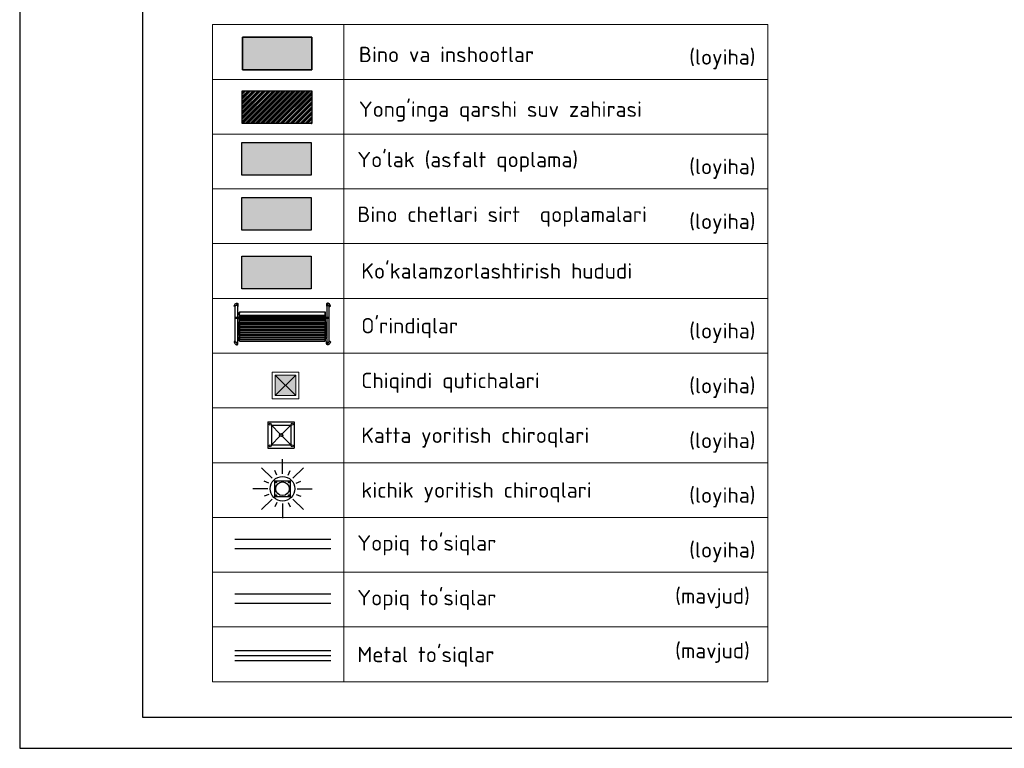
# Model space of a CAD drawing. Header units: millimetres. Extents: x -1999051 to 910003, y -179169 to 459591.
# Tile 380 of 656: x -359285 to -279328, y 85750 to 144912. Entities that reach past the tile are written whole.
import ezdxf

# ---------------------------------------------------------------- set-up
doc = ezdxf.new("R2010")
doc.units = ezdxf.units.MM
doc.layers.add('20', color=7, linetype='Continuous', lineweight=20)
doc.layers.add('GLUXOY OG', color=7, linetype='Continuous')
doc.layers.add('METALL OG', color=7, linetype='Continuous')
doc.styles.add('COMPLEX', font='isocpeur.ttf')
doc.styles.get("Standard").update_dxf_attribs({"font": 'isocpeui.ttf'})
doc.linetypes.add('FENCELINE1', pattern='A,6.35,-2.54,[133,ltypeshp.shx,S=2.54,R=0,X=-2.54,Y=0],-2.54,25.4', length=36.83)
doc.linetypes.add('ОГРАДА_ГЛИН', pattern='A,4,["|",Standard,S=0.8,R=0,X=0,Y=-0.8],0.5,["|",Standard,S=0.8,R=0,X=0,Y=-0.8],3.5', length=8)

# ---------------------------------------------------------------- blocks, each defined once
blk = doc.blocks.new('urna')
at = {"lineweight": 13}
h = blk.add_hatch(color=1, dxfattribs=at)
h.dxf.hatch_style = 1
h.paths.add_polyline_path([(-655, -656), (655, -655), (655, 655), (-655, 655)])
at = {"layer": '20', "lineweight": 13}
for points in [[(-855, -856), (855, -855), (855, 855), (-855, 855)], [(-655, -656), (655, -655), (655, 655), (-655, 655)]]:
    blk.add_lwpolyline(points, close=True, dxfattribs=at)
for points in [[(-655, -656), (655, 655)], [(-655, 655), (655, -655)], [(-655, -856), (-655, -856)]]:
    blk.add_lwpolyline(points, dxfattribs=at)
blk = doc.blocks.new('A$C6df50f74')
at = {"color": 0}
for p, q in [((-3889, 2095), (-3902, 2082)), ((-3902, 2082), (-3889, 2069)), ((-3889, 2107), (-3877, 2107)), ((-3889, 2107), (-3889, 2095)), ((-3889, 2069), (-3889, 2056)), ((-3877, 2056), (-3889, 2056)), ((-3877, 2107), (-3864, 2107)), ((-3864, 2056), (-3877, 2056)), ((3506, 2107), (3494, 2107)), ((3494, 2056), (3506, 2056)), ((3519, 2107), (3506, 2107)), ((3506, 2056), (3519, 2056)), ((3519, 2107), (3519, 2095)), ((3519, 2095), (3532, 2082)), ((3532, 2082), (3519, 2069)), ((3519, 2069), (3519, 2056)), ((3608, 1992), (3596, 1992)), ((3621, 1980), (3608, 1992)), ((3634, 1967), (3621, 1980)), ((3634, 1954), (3634, 1967)), ((3634, 1878), (3634, 1877)), ((3634, 1878), (3634, 1877)), ((3596, 1007), (3596, 1007)), ((3596, 995), (3596, 1007)), ((3596, 995), (3596, 1007)), ((3596, 982), (3596, 995)), ((3596, 982), (3596, 995)), ((3596, 969), (3596, 982)), ((3596, 969), (3596, 982)), ((3596, 956), (3596, 969)), ((3596, 956), (3596, 969)), ((3596, 956), (3596, 956)), ((3596, 956), (3596, 956)), ((-3889, -1097), (-3902, -1109)), ((-3902, -1109), (-3889, -1122)), ((-3889, -1084), (-3889, -1097)), ((-3877, -1084), (-3889, -1084)), ((-3889, -1122), (-3889, -1135)), ((-3889, -1135), (-3877, -1135)), ((-3864, -1084), (-3877, -1084)), ((-3877, -1135), (-3864, -1135)), ((3494, -1084), (3506, -1084)), ((3506, -1135), (3494, -1135)), ((3506, -1084), (3519, -1084)), ((3519, -1135), (3506, -1135)), ((3519, -1084), (3519, -1097)), ((3519, -1097), (3532, -1109)), ((3532, -1109), (3519, -1122)), ((3519, -1122), (3519, -1135)), ((3596, -1007), (3608, -1007)), ((3608, -1007), (3621, -995)), ((3621, -995), (3634, -982)), ((3634, -905), (3634, -906)), ((3634, -905), (3634, -906)), ((3634, -982), (3634, -969))]:
    blk.add_line(p, q, dxfattribs=at)
for points in [[(-4004, 1878, -0.133918), (-4080, 1916, -0.260719), (-4093, 1954, -0.207503), (-3966, 2146, -0.172101), (-3845, 2174, -0.351377), (-3787, 2107), (-3787, 1941, -0.171534), (-3800, 1903)], [(3634, 1878, 0.133918), (3710, 1916, 0.260719), (3723, 1954, 0.207503), (3596, 2146, 0.172101), (3475, 2174, 0.351377), (3417, 2107), (3417, 1941, 0.171534), (3430, 1903)], [(-4004, -906, 0.133918), (-4080, -944, 0.260719), (-4093, -982, 0.207503), (-3966, -1174, 0.172101), (-3845, -1202, 0.351377), (-3787, -1136), (-3787, -970, 0.171534), (-3800, -931)], [(3634, -906, -0.133918), (3710, -944, -0.260719), (3723, -982, -0.207503), (3596, -1174, -0.172101), (3475, -1202, -0.351377), (3417, -1136), (3417, -970, -0.171534), (3430, -931)]]:
    blk.add_lwpolyline(points, format="xyb", dxfattribs=at)
for points in [[(-4004, 1967), (-3991, 1980), (-3991, 1992), (-3965, 1992)], [(-4004, 1967), (-4004, 1941)], [(-4004, -969), (-4004, 1941)], [(-4004, 1878), (-4004, 1877)], [(-4004, 1878), (-4004, 1877)], [(-3838, 1992), (-3965, 1992)], [(-3851, 2095), (-3864, 2107)], [(-3864, 2056), (-3851, 2069)], [(-3851, 2082), (-3851, 2095)], [(-3851, 2069), (-3851, 2082)], [(-3800, 1954), (-3812, 1967), (-3812, 1980), (-3825, 1992), (-3838, 1992)], [(-3800, 1352), (-3800, 1954)], [(-3787, 2107), (-3787, 1941)], [(3417, 2107), (3417, 1941)], [(3430, 1954), (3443, 1967), (3455, 1980), (3468, 1992), (3596, 1992)], [(3430, 1954), (3430, 1941)], [(3430, 1941), (3430, 1007)], [(3481, 2095), (3494, 2107)], [(3481, 2082), (3481, 2095)], [(3481, 2069), (3481, 2082)], [(3494, 2056), (3481, 2069)], [(3634, -969), (3634, 1954)], [(-3685, 1007), (-3965, 1007)], [(-3965, 1007), (-3685, 1007)], [(-3965, 1007), (-3965, 1007)], [(-3965, 1007), (-3965, 1007)], [(-3965, 956), (-3965, 969), (-3965, 982), (-3965, 995), (-3965, 1007)], [(-3965, 1007), (-3965, 995)], [(-3965, 995), (-3965, 982)], [(-3965, 956), (-3965, 969), (-3965, 982)], [(-3965, 956), (-3965, 956)], [(-3965, 956), (-3685, 956)], [(-3965, 956), (-3965, 956)], [(-3800, 1007), (-3800, 1352)], [(-3800, 752), (-3800, 956)], [(-3672, 1441), (-3685, 1428)], [(-3685, 1428), (-3685, 1415)], [(-3685, 1390), (-3685, 1415), (-3685, 1428)], [(-3685, 1428), (-3685, 1428)], [(-3685, 1237), (-3685, 1249), (-3685, 1288), (-3685, 1326), (-3685, 1364), (-3685, 1390), (-3685, 1415)], [(-3685, 1390), (-3685, 1364)], [(-3685, 1288), (-3685, 1326), (-3685, 1364)], [(-3685, 1364), (-3685, 1364)], [(-3660, 1364), (-3672, 1364), (-3685, 1364)], [(-3685, 1288), (-3685, 1249)], [(-3685, 1249), (-3685, 1237)], [(-3685, 1237), (-3685, 1224)], [(-3685, 1237), (-3685, 1199)], [(-3685, 1237), (-3685, 1199)], [(-3672, 1211), (-3672, 1224), (-3685, 1224)], [(-3660, 1173), (-3672, 1173), (-3685, 1186), (-3685, 1199)], [(-3685, 1199), (-3685, 1173)], [(-3685, 1199), (-3685, 1173)], [(-3672, 1173), (-3685, 1186), (-3685, 1199)], [(-3685, 1173), (-3685, 1122)], [(-3685, 1173), (-3685, 1122)], [(-3685, 1160), (-3685, 1173)], [(-3685, 1160), (-3685, 1173), (-3685, 1160), (-3685, 1160)], [(-3685, 1173), (-3685, 1173)], [(-3685, 1173), (-3672, 1173)], [(-3672, 1148), (-3685, 1160)], [(-3685, 1122), (-3685, 1097)], [(-3685, 1122), (-3685, 1097)], [(-3660, 1097), (-3672, 1109), (-3685, 1109), (-3685, 1122)], [(-3660, 1097), (-3672, 1109), (-3685, 1109)], [(-3685, 1097), (-3685, 1046)], [(-3685, 1097), (-3685, 1046)], [(-3685, 1084), (-3685, 1097)], [(-3685, 1084), (-3685, 1097)], [(-3685, 1097), (-3685, 1096)], [(-3685, 1097), (-3672, 1097)], [(-3672, 1084), (-3685, 1084)], [(-3685, 1046), (-3685, 1020)], [(-3685, 1046), (-3685, 1020)], [(-3660, 1033), (-3672, 1033), (-3685, 1033), (-3685, 1046)], [(-3660, 1033), (-3672, 1033), (-3685, 1033), (-3685, 1046)], [(-3685, 1020), (-3685, 1033)], [(-3685, 1033), (-3672, 1033)], [(-3685, 1020), (-3685, 982)], [(-3685, 1020), (-3685, 982)], [(-3672, 1007), (-3685, 1020)], [(-3685, 1020), (-3685, 1020)], [(-3685, 1020), (-3685, 1020)], [(-3685, 982), (-3685, 956)], [(-3685, 982), (-3685, 956)], [(-3660, 956), (-3672, 956), (-3685, 969), (-3685, 982)], [(-3660, 956), (-3672, 956), (-3685, 969), (-3685, 982)], [(-3685, 956), (-3685, 905)], [(-3685, 956), (-3685, 905)], [(-3685, 944), (-3685, 956)], [(-3685, 944), (-3685, 956), (-3685, 944), (-3685, 944)], [(-3685, 956), (-3685, 956)], [(-3685, 956), (-3672, 956)], [(-3672, 931), (-3685, 944)], [(-3660, 880), (-3672, 892), (-3685, 892), (-3685, 905)], [(-3685, 905), (-3685, 880)], [(-3685, 905), (-3685, 880)], [(-3660, 880), (-3672, 880), (-3685, 892)], [(-3685, 880), (-3685, 892)], [(-3685, 892), (-3672, 892)], [(-3685, 880), (-3685, 803)], [(-3685, 880), (-3685, 803)], [(-3685, 867), (-3685, 880)], [(-3685, 880), (-3685, 879)], [(-3660, 867), (-3672, 867), (-3685, 867)], [(-3685, 803), (-3685, 765)], [(-3685, 803), (-3685, 765)], [(-3672, 791), (-3685, 791), (-3685, 803)], [(-3660, 791), (-3672, 791), (-3685, 791), (-3685, 803)], [(-3672, 1441), (-3672, 1441)], [(-3660, 1441), (-3672, 1441)], [(-3672, 1224), (-3672, 1211)], [(-3672, 1211), (-3660, 1211)], [(-3672, 1173), (-3660, 1173)], [(-3672, 1148), (-3660, 1148)], [(-3672, 1084), (-3660, 1071)], [(-3672, 1007), (-3660, 1007)], [(-3672, 931), (-3660, 931)], [(3289, 1441), (-3660, 1441)], [(-3660, 1403), (-3660, 1428), (-3660, 1441)], [(-3660, 1403), (-3660, 1364)], [(-3660, 1326), (-3660, 1364)], [(-3660, 1275), (-3660, 1326)], [(-3660, 1237), (-3660, 1275)], [(-3660, 1211), (-3660, 1237)], [(-3660, 1211), (3289, 1211)], [(-3660, 1173), (-3660, 1211)], [(-3660, 1173), (3289, 1173)], [(-3660, 1173), (3289, 1173)], [(-3660, 1173), (-3660, 1173)], [(-3660, 1173), (-3660, 1160)], [(-3660, 1160), (-3660, 1148)], [(-3660, 1160), (-3660, 1160)], [(-3660, 1148), (3289, 1148)], [(-3660, 1148), (-3660, 1097)], [(-3660, 1097), (3289, 1097)], [(-3660, 1097), (3289, 1097)], [(-3660, 1084), (-3660, 1097)], [(-3660, 1097), (-3660, 1096)], [(-3660, 1084), (-3660, 1071)], [(-3660, 1071), (3289, 1071)], [(-3660, 1071), (-3660, 1033)], [(-3660, 1033), (3289, 1033)], [(-3660, 1033), (3289, 1033)], [(-3660, 1007), (-3660, 1020), (-3660, 1033)], [(-3660, 1033), (-3660, 1033)], [(-3660, 1007), (3289, 1007)], [(-3660, 1007), (-3660, 956)], [(-3660, 1007), (-3660, 1007)], [(-3660, 956), (3289, 956)], [(-3660, 956), (3289, 956)], [(-3660, 956), (-3660, 944)], [(-3660, 956), (-3660, 956)], [(-3660, 944), (-3660, 943)], [(-3660, 944), (-3660, 931)], [(-3660, 931), (3289, 931)], [(-3660, 880), (-3660, 931)], [(-3660, 880), (3289, 880)], [(-3660, 880), (3289, 880)], [(-3660, 880), (-3660, 879)], [(-3660, 867), (-3660, 880)], [(-3660, 867), (3289, 867)], [(-3660, 867), (-3660, 867)], [(-3660, 791), (-3660, 867)], [(3289, 1428), (3289, 1441)], [(3302, 1441), (3289, 1441)], [(3289, 1403), (3289, 1428)], [(3289, 1364), (3289, 1403)], [(3289, 1237), (3289, 1275), (3289, 1326), (3289, 1364)], [(3289, 1364), (3302, 1364)], [(3289, 1211), (3289, 1237)], [(3289, 1211), (3302, 1211)], [(3289, 1211), (3289, 1173)], [(3289, 1173), (3302, 1173), (3315, 1186), (3315, 1199)], [(3289, 1160), (3289, 1173)], [(3289, 1173), (3302, 1173)], [(3289, 1173), (3289, 1173)], [(3289, 1148), (3289, 1160)], [(3289, 1160), (3289, 1160)], [(3289, 1148), (3302, 1148), (3315, 1160)], [(3289, 1148), (3289, 1097)], [(3315, 1122), (3315, 1109), (3302, 1109), (3289, 1097)], [(3289, 1097), (3302, 1109), (3315, 1109)], [(3289, 1084), (3289, 1097)], [(3289, 1097), (3289, 1096)], [(3289, 1097), (3289, 1096)], [(3289, 1071), (3289, 1084)], [(3289, 1071), (3302, 1084), (3315, 1084)], [(3289, 1071), (3289, 1033)], [(3289, 1033), (3302, 1033), (3315, 1033), (3315, 1046)], [(3289, 1033), (3289, 1033)], [(3315, 1033), (3302, 1033), (3289, 1033)], [(3289, 1020), (3289, 1033)], [(3289, 1007), (3289, 1020)], [(3289, 1007), (3302, 1007), (3315, 1020)], [(3289, 1007), (3289, 956)], [(3289, 1007), (3289, 1007)], [(3289, 956), (3302, 956), (3315, 969), (3315, 982)], [(3315, 969), (3302, 956), (3289, 956)], [(3289, 944), (3289, 956)], [(3289, 956), (3289, 956)], [(3289, 931), (3302, 931), (3315, 944)], [(3289, 931), (3289, 944)], [(3289, 944), (3289, 943)], [(3289, 931), (3289, 880)], [(3315, 905), (3315, 892), (3302, 892), (3289, 880)], [(3289, 880), (3302, 880), (3315, 892)], [(3289, 880), (3289, 879)], [(3289, 867), (3289, 880)], [(3289, 880), (3289, 879)], [(3289, 867), (3289, 867)], [(3289, 867), (3289, 791)], [(3289, 867), (3302, 867), (3315, 867)], [(3315, 803), (3315, 791), (3302, 791), (3289, 791)], [(3302, 1441), (3302, 1441)], [(3315, 1441), (3302, 1441)], [(3302, 1364), (3315, 1364)], [(3302, 1211), (3315, 1224)], [(3315, 1224), (3302, 1211)], [(3302, 1173), (3315, 1186), (3315, 1199)], [(3315, 1173), (3302, 1173)], [(3315, 1097), (3302, 1097)], [(3315, 1020), (3315, 1033), (3302, 1033)], [(3315, 956), (3302, 956)], [(3315, 880), (3315, 892), (3302, 892)], [(3315, 1428), (3315, 1441)], [(3315, 1199), (3315, 1237), (3315, 1249), (3315, 1288), (3315, 1326), (3315, 1364), (3315, 1390), (3315, 1415), (3315, 1428)], [(3315, 1428), (3315, 1428)], [(3315, 1415), (3315, 1428)], [(3315, 1390), (3315, 1415)], [(3315, 1364), (3315, 1390)], [(3315, 1249), (3315, 1288), (3315, 1326), (3315, 1364)], [(3315, 1364), (3315, 1364)], [(3315, 1237), (3315, 1249)], [(3315, 1224), (3315, 1237)], [(3315, 1199), (3315, 1237)], [(3315, 1224), (3315, 1224)], [(3315, 1173), (3315, 1199)], [(3315, 1173), (3315, 1199)], [(3315, 1122), (3315, 1173)], [(3315, 1173), (3315, 1160)], [(3315, 1122), (3315, 1173)], [(3315, 1160), (3315, 1173)], [(3315, 1173), (3315, 1173)], [(3315, 1097), (3315, 1122)], [(3315, 1097), (3315, 1122)], [(3315, 1109), (3315, 1122)], [(3315, 1046), (3315, 1097)], [(3315, 1097), (3315, 1084)], [(3315, 1046), (3315, 1097)], [(3315, 1097), (3315, 1096)], [(3315, 1097), (3315, 1096)], [(3315, 1020), (3315, 1046)], [(3315, 1033), (3315, 1046)], [(3315, 1020), (3315, 1046)], [(3315, 1020), (3315, 1020)], [(3315, 982), (3315, 1020)], [(3315, 982), (3315, 1020)], [(3315, 1020), (3315, 1020)], [(3596, 1007), (3315, 1007)], [(3315, 956), (3315, 982)], [(3315, 956), (3315, 982)], [(3315, 969), (3315, 982)], [(3315, 905), (3315, 956)], [(3315, 956), (3315, 944)], [(3315, 905), (3315, 956)], [(3315, 944), (3315, 956)], [(3315, 956), (3315, 956)], [(3315, 956), (3596, 956)], [(3315, 892), (3315, 905)], [(3315, 803), (3315, 880), (3315, 905)], [(3315, 880), (3315, 905)], [(3315, 880), (3315, 867)], [(3315, 803), (3315, 880)], [(3315, 880), (3315, 879)], [(3315, 650), (3315, 765), (3315, 803)], [(3315, 765), (3315, 803)], [(3315, 791), (3315, 803)], [(3430, 956), (3430, 752)], [(-3800, 650), (-3800, 497), (-3800, 650), (-3800, 752)], [(-3800, 650), (-3800, 752)], [(-3800, 650), (-3800, 752)], [(-3800, 497), (-3800, 650), (-3800, 752)], [(-3800, 752), (-3800, 752)], [(-3800, 497), (-3800, 650)], [(-3800, -140), (-3800, 497)], [(-3800, -140), (-3800, 497)], [(-3800, -268), (-3800, -140), (-3800, 497), (-3800, -140)], [(-3685, 765), (-3672, 778), (-3660, 778)], [(-3685, 765), (-3685, 650)], [(-3685, 765), (-3685, 650)], [(-3685, 752), (-3685, 765)], [(-3685, 765), (-3685, 765)], [(-3685, 765), (-3685, 765)], [(-3660, 752), (-3672, 752), (-3685, 752)], [(-3685, 650), (-3685, 638), (-3685, 650), (-3685, 650)], [(-3660, 638), (-3672, 638), (-3685, 638), (-3685, 650)], [(-3685, 638), (-3685, 625)], [(-3685, 638), (-3672, 625)], [(-3685, 459), (-3685, 599), (-3685, 625)], [(-3685, 625), (-3685, 599)], [(-3685, 599), (-3672, 612)], [(-3685, 599), (-3685, 599)], [(-3685, 599), (-3685, 459)], [(-3685, 599), (-3685, 599)], [(-3685, 599), (-3672, 587), (-3660, 587)], [(-3685, 599), (-3685, 599)], [(-3660, 446), (-3672, 446), (-3685, 446), (-3685, 459), (-3685, 446)], [(-3660, 459), (-3672, 459), (-3685, 459)], [(-3685, 408), (-3672, 421), (-3660, 421)], [(-3685, 408), (-3685, 268)], [(-3685, 408), (-3685, 408)], [(-3685, 408), (-3685, 268)], [(-3685, 408), (-3685, 408)], [(-3685, 408), (-3672, 408), (-3660, 408)], [(-3685, 408), (-3685, 408)], [(-3685, 268), (-3685, 255)], [(-3685, 268), (-3685, 255)], [(-3685, 255), (-3685, 268)], [(-3685, 255), (-3685, 268), (-3685, 255), (-3685, 255)], [(-3685, 268), (-3685, 267)], [(-3685, 268), (-3672, 268), (-3660, 268)], [(-3672, 242), (-3685, 242), (-3685, 255)], [(-3672, 242), (-3685, 255)], [(-3685, 191), (-3685, 204), (-3672, 204), (-3660, 217)], [(-3685, 191), (-3685, 204)], [(-3685, 191), (-3685, 51)], [(-3685, 191), (-3685, 51)], [(-3685, 191), (-3685, 191)], [(-3685, 191), (-3672, 191), (-3660, 191)], [(-3685, 51), (-3685, 38)], [(-3685, 51), (-3685, 38)], [(-3685, 38), (-3685, 51)], [(-3685, 38), (-3685, 51)], [(-3685, 51), (-3685, 51)], [(-3685, 51), (-3672, 51), (-3660, 51)], [(-3672, 25), (-3685, 38)], [(-3672, 38), (-3685, 38)], [(-3672, 791), (-3660, 778)], [(-3672, 625), (-3660, 625)], [(-3672, 612), (-3660, 612)], [(-3672, 446), (-3660, 433)], [(-3672, 242), (-3660, 230)], [(-3672, 242), (-3660, 242)], [(-3672, 38), (-3660, 25)], [(-3672, 25), (-3660, 25)], [(-3660, 791), (3289, 791)], [(-3660, 778), (-3660, 791)], [(-3660, 778), (3289, 778)], [(-3660, 778), (3289, 778)], [(-3660, 778), (-3660, 765)], [(-3660, 778), (-3660, 777)], [(-3660, 765), (-3660, 752)], [(-3660, 765), (-3660, 765)], [(-3660, 752), (3289, 752)], [(-3660, 638), (-3660, 752)], [(-3660, 638), (3289, 638)], [(-3660, 625), (-3660, 638)], [(-3660, 625), (3289, 625)], [(-3660, 625), (-3660, 612)], [(-3660, 625), (-3660, 625)], [(-3660, 612), (3289, 612)], [(-3660, 599), (-3660, 612)], [(-3660, 599), (-3660, 587)], [(-3660, 587), (3289, 587)], [(-3660, 459), (-3660, 587)], [(-3660, 459), (3289, 459)], [(-3660, 459), (-3660, 446)], [(-3660, 446), (-3660, 446)], [(-3660, 433), (-3660, 446)], [(-3660, 433), (3289, 433)], [(3289, 421), (-3660, 421)], [(-3660, 408), (-3660, 421)], [(-3660, 408), (3289, 408)], [(-3660, 408), (-3660, 408)], [(-3660, 408), (-3660, 268)], [(-3660, 268), (3289, 268)], [(-3660, 242), (-3660, 255), (-3660, 268)], [(-3660, 242), (3289, 242)], [(-3660, 242), (-3660, 242)], [(-3660, 230), (-3660, 242)], [(-3660, 230), (3289, 230)], [(3289, 217), (-3660, 217)], [(-3660, 217), (-3660, 204)], [(-3660, 204), (-3660, 191)], [(-3660, 204), (-3660, 204)], [(-3660, 191), (3289, 191)], [(-3660, 191), (-3660, 51)], [(-3660, 51), (3289, 51)], [(-3660, 51), (-3660, 38)], [(-3660, 38), (-3660, 25)], [(-3660, 38), (-3660, 38)], [(-3660, 25), (3289, 25)], [(-3660, 25), (3289, 25)], [(-3660, 25), (-3660, 25)], [(3289, 0), (-3660, 0)], [(-3583, 433), (-3583, 421)], [(-3583, 433), (-3583, 421)], [(-3583, 230), (-3583, 217)], [(-3583, 230), (-3583, 217)], [(-3583, 25), (-3583, 0)], [(-3583, 25), (-3583, 0)], [(-3226, 421), (-3226, 433)], [(-3226, 421), (-3226, 433)], [(-3226, 217), (-3226, 230)], [(-3226, 217), (-3226, 230)], [(-3226, 0), (-3226, 25)], [(-3226, 0), (-3226, 25)], [(-370, 433), (-370, 421)], [(-370, 433), (-370, 421)], [(-370, 230), (-370, 217)], [(-370, 230), (-370, 217)], [(-370, 25), (-370, 0)], [(-370, 25), (-370, 0)], [(0, 421), (0, 433)], [(0, 421), (0, 433)], [(0, 217), (0, 230)], [(0, 217), (0, 230)], [(0, 0), (0, 25)], [(0, 0), (0, 25)], [(2856, 433), (2856, 421)], [(2856, 433), (2856, 421)], [(2856, 230), (2856, 217)], [(2856, 230), (2856, 217)], [(2856, 25), (2856, 0)], [(2856, 25), (2856, 0)], [(3213, 421), (3213, 433)], [(3213, 421), (3213, 433)], [(3213, 217), (3213, 230)], [(3213, 217), (3213, 230)], [(3213, 0), (3213, 25)], [(3213, 0), (3213, 25)], [(3289, 778), (3302, 791)], [(3289, 791), (3289, 778)], [(3289, 765), (3289, 778)], [(3289, 778), (3289, 777)], [(3315, 765), (3302, 778), (3289, 778)], [(3289, 752), (3289, 765)], [(3289, 765), (3289, 765)], [(3289, 752), (3289, 638)], [(3289, 752), (3302, 752), (3315, 752)], [(3315, 638), (3315, 650), (3315, 638), (3302, 638), (3289, 638)], [(3289, 638), (3289, 625)], [(3289, 612), (3289, 625)], [(3289, 625), (3289, 625)], [(3289, 625), (3302, 625)], [(3289, 599), (3289, 612)], [(3289, 612), (3289, 612)], [(3315, 599), (3302, 612), (3289, 612)], [(3289, 587), (3289, 599)], [(3315, 599), (3302, 587), (3289, 587)], [(3289, 459), (3289, 587)], [(3289, 446), (3289, 459)], [(3289, 446), (3302, 446), (3315, 446), (3315, 459)], [(3289, 459), (3302, 459), (3315, 459)], [(3289, 446), (3289, 446)], [(3289, 433), (3302, 446)], [(3289, 446), (3289, 433)], [(3289, 408), (3289, 421)], [(3289, 421), (3289, 420)], [(3315, 408), (3302, 421), (3289, 421)], [(3289, 408), (3289, 408)], [(3289, 268), (3289, 408)], [(3315, 408), (3302, 408), (3289, 408)], [(3289, 255), (3289, 268)], [(3315, 268), (3302, 268), (3289, 268)], [(3289, 242), (3289, 255)], [(3289, 242), (3302, 242), (3315, 255)], [(3289, 242), (3289, 242)], [(3289, 230), (3302, 242)], [(3289, 242), (3289, 230)], [(3289, 204), (3289, 217)], [(3315, 191), (3315, 204), (3302, 204), (3289, 217)], [(3289, 191), (3289, 204)], [(3289, 204), (3289, 204)], [(3289, 51), (3289, 191)], [(3315, 191), (3302, 191), (3289, 191)], [(3289, 38), (3289, 51)], [(3315, 51), (3302, 51), (3289, 51)], [(3289, 25), (3289, 38)], [(3289, 38), (3289, 38)], [(3289, 25), (3302, 38), (3315, 38)], [(3289, 25), (3302, 25)], [(3289, 25), (3289, 25)], [(3289, -13), (3289, 0)], [(3289, 0), (3289, 0)], [(3315, -25), (3315, -13), (3302, 0), (3289, 0)], [(3302, 791), (3315, 791)], [(3302, 625), (3315, 638)], [(3302, 242), (3315, 242), (3315, 255)], [(3302, 25), (3315, 38)], [(3315, 650), (3315, 765)], [(3315, 765), (3315, 752)], [(3315, 765), (3315, 765)], [(3315, 765), (3315, 765)], [(3315, 638), (3315, 650)], [(3315, 625), (3315, 638)], [(3315, 459), (3315, 599), (3315, 625)], [(3315, 599), (3315, 625)], [(3315, 599), (3315, 599)], [(3315, 459), (3315, 599)], [(3315, 599), (3315, 599)], [(3315, 599), (3315, 599)], [(3315, 446), (3315, 459)], [(3315, 255), (3315, 268), (3315, 408)], [(3315, 408), (3315, 408)], [(3315, 268), (3315, 408)], [(3315, 408), (3315, 408)], [(3315, 408), (3315, 408)], [(3315, 268), (3315, 255)], [(3315, 255), (3315, 268)], [(3315, 255), (3315, 268)], [(3315, 268), (3315, 267)], [(3315, 204), (3315, 191)], [(3315, 38), (3315, 51), (3315, 191)], [(3315, 51), (3315, 191)], [(3315, 191), (3315, 191)], [(3315, 51), (3315, 38)], [(3315, 38), (3315, 51)], [(3315, 51), (3315, 51)], [(3315, 51), (3315, 51)], [(3430, 752), (3430, 650)], [(3430, 752), (3430, 650)], [(3430, 497), (3430, -153), (3430, 497), (3430, 650), (3430, 497), (3430, 497)], [(3430, 650), (3430, 497)], [(3430, 650), (3430, 497)], [(3430, 497), (3430, -153)], [(3430, 497), (3430, -153)], [(-3800, -383), (-3800, -268), (-3800, -140)], [(-3800, -523), (-3800, -484), (-3800, -395), (-3800, -268), (-3800, -140)], [(-3800, -140), (-3800, -268)], [(-3800, -383), (-3800, -268), (-3800, -395)], [(-3800, -523), (-3800, -484), (-3800, -395)], [(-3800, -650), (-3800, -523)], [(-3800, -625), (-3800, -523)], [(-3583, -625), (-3800, -625)], [(-3800, -650), (-3685, -650)], [(-3800, -650), (-3800, -689), (-3800, -650), (-3800, -650)], [(-3800, -689), (-3685, -676)], [(-3800, -969), (-3800, -689)], [(-3800, -969), (-3800, -689)], [(-3685, -25), (-3685, -13), (-3672, 0), (-3660, 0)], [(-3685, -13), (-3685, -25), (-3672, -25), (-3660, -25)], [(-3685, -25), (-3685, -13)], [(-3685, -25), (-3685, -166)], [(-3685, -25), (-3685, -166)], [(-3685, -25), (-3685, -26)], [(-3685, -166), (-3685, -166)], [(-3672, -191), (-3685, -178), (-3685, -166)], [(-3672, -178), (-3685, -166)], [(-3685, -166), (-3685, -166)], [(-3685, -166), (-3685, -166)], [(-3685, -166), (-3685, -166)], [(-3685, -166), (-3685, -166)], [(-3685, -166), (-3672, -166), (-3660, -166)], [(-3685, -230), (-3685, -217), (-3672, -217), (-3660, -217)], [(-3685, -230), (-3685, -370)], [(-3685, -230), (-3685, -370)], [(-3685, -230), (-3685, -230)], [(-3685, -230), (-3672, -230), (-3660, -230)], [(-3685, -230), (-3685, -230)], [(-3685, -370), (-3685, -383)], [(-3685, -370), (-3685, -383)], [(-3685, -383), (-3685, -370)], [(-3685, -383), (-3685, -370), (-3685, -383), (-3685, -383)], [(-3685, -370), (-3685, -370)], [(-3685, -370), (-3672, -370), (-3660, -370)], [(-3672, -395), (-3685, -395), (-3685, -383)], [(-3672, -395), (-3685, -383)], [(-3685, -446), (-3685, -433), (-3672, -421), (-3660, -421)], [(-3685, -446), (-3685, -433), (-3685, -446), (-3672, -446), (-3660, -446)], [(-3685, -446), (-3685, -447)], [(-3685, -446), (-3685, -587)], [(-3685, -446), (-3685, -587)], [(-3685, -587), (-3685, -587)], [(-3672, -612), (-3685, -599), (-3685, -587)], [(-3685, -587), (-3685, -587)], [(-3685, -599), (-3685, -587)], [(-3685, -587), (-3685, -587)], [(-3685, -587), (-3685, -587)], [(-3685, -587), (-3672, -587), (-3660, -587)], [(-3672, -599), (-3685, -599)], [(-3685, -650), (-3672, -638), (-3660, -638)], [(-3685, -880), (-3685, -867), (-3685, -841), (-3685, -816), (-3685, -778), (-3685, -650)], [(-3685, -650), (-3685, -778)], [(-3685, -650), (-3685, -651)], [(-3685, -650), (-3685, -651)], [(-3660, -650), (-3672, -650), (-3685, -650)], [(-3685, -841), (-3685, -816), (-3685, -778)], [(-3685, -778), (-3685, -778)], [(-3685, -778), (-3672, -778), (-3660, -778)], [(-3672, -178), (-3660, -178)], [(-3672, -191), (-3660, -191)], [(-3672, -395), (-3660, -395)], [(-3672, -395), (-3660, -395)], [(-3672, -599), (-3660, -599)], [(-3672, -612), (-3660, -612)], [(-3660, 0), (-3660, -13)], [(-3660, 0), (-3660, 0)], [(-3660, -13), (-3660, -25)], [(-3660, -25), (3289, -25)], [(-3660, -25), (-3660, -166)], [(-3660, -166), (3289, -166)], [(-3660, -178), (-3660, -166)], [(-3660, -178), (3289, -178)], [(-3660, -178), (-3660, -179)], [(-3660, -191), (-3660, -178)], [(-3660, -191), (3289, -191)], [(3289, -217), (-3660, -217)], [(-3660, -217), (-3660, -230)], [(-3660, -217), (-3660, -217)], [(-3660, -217), (-3660, -217)], [(-3660, -230), (3289, -230)], [(-3660, -230), (-3660, -370)], [(-3660, -370), (3289, -370)], [(-3660, -370), (-3660, -383)], [(-3660, -383), (-3660, -395)], [(-3660, -383), (-3660, -383)], [(-3660, -395), (3289, -395)], [(-3660, -395), (3289, -395)], [(-3660, -395), (-3660, -396)], [(3289, -421), (-3660, -421)], [(-3660, -421), (-3660, -433)], [(-3660, -421), (-3660, -421)], [(-3660, -433), (-3660, -446)], [(-3660, -446), (3289, -446)], [(-3660, -446), (-3660, -587)], [(-3660, -587), (3289, -587)], [(-3660, -599), (-3660, -587)], [(-3660, -599), (3289, -599)], [(-3660, -599), (-3660, -600)], [(-3660, -612), (-3660, -599)], [(-3660, -612), (3289, -612)], [(3289, -638), (-3660, -638)], [(-3660, -638), (-3660, -650)], [(-3660, -638), (-3660, -638)], [(-3660, -650), (3289, -650)], [(-3660, -650), (-3660, -651)], [(-3660, -650), (-3660, -778)], [(-3660, -778), (3289, -778)], [(-3660, -816), (-3660, -778)], [(-3583, -191), (-3583, -217)], [(-3583, -191), (-3583, -217)], [(-3583, -395), (-3583, -421)], [(-3583, -395), (-3583, -421)], [(-3583, -612), (-3583, -638)], [(-3583, -612), (-3583, -638)], [(-3226, -217), (-3226, -191)], [(-3226, -217), (-3226, -191)], [(-3226, -421), (-3226, -395)], [(-3226, -421), (-3226, -395)], [(-3226, -638), (-3226, -612)], [(-3226, -638), (-3226, -612)], [(-370, -191), (-370, -217)], [(-370, -191), (-370, -217)], [(-370, -395), (-370, -421)], [(-370, -395), (-370, -421)], [(-370, -612), (-370, -638)], [(-370, -612), (-370, -638)], [(0, -217), (0, -191)], [(0, -217), (0, -191)], [(0, -421), (0, -395)], [(0, -421), (0, -395)], [(0, -638), (0, -612)], [(0, -638), (0, -612)], [(2856, -191), (2856, -217)], [(2856, -191), (2856, -217)], [(2856, -395), (2856, -421)], [(2856, -395), (2856, -421)], [(2856, -612), (2856, -638)], [(2856, -612), (2856, -638)], [(3213, -217), (3213, -191)], [(3213, -217), (3213, -191)], [(3213, -421), (3213, -395)], [(3213, -421), (3213, -395)], [(3213, -638), (3213, -612)], [(3213, -638), (3213, -612)], [(3430, -638), (3213, -638)], [(3289, -25), (3289, -13)], [(3289, -166), (3289, -25)], [(3315, -25), (3302, -25), (3289, -25)], [(3289, -178), (3289, -166)], [(3289, -166), (3289, -166)], [(3289, -178), (3302, -178), (3315, -166)], [(3315, -166), (3302, -166), (3289, -166)], [(3289, -178), (3289, -179)], [(3289, -178), (3289, -191)], [(3289, -191), (3302, -191)], [(3289, -230), (3289, -217)], [(3289, -217), (3289, -217)], [(3289, -217), (3289, -217)], [(3315, -230), (3315, -217), (3302, -217), (3289, -217)], [(3289, -370), (3289, -230)], [(3315, -230), (3302, -230), (3289, -230)], [(3289, -383), (3289, -370)], [(3289, -370), (3302, -370)], [(3289, -395), (3289, -383)], [(3289, -383), (3289, -383)], [(3289, -395), (3302, -395), (3315, -383)], [(3289, -395), (3302, -395)], [(3289, -395), (3289, -396)], [(3289, -433), (3289, -421)], [(3289, -421), (3289, -421)], [(3315, -446), (3315, -433), (3302, -421), (3289, -421)], [(3289, -446), (3289, -433)], [(3315, -446), (3302, -446), (3289, -446)], [(3289, -587), (3289, -446)], [(3289, -599), (3289, -587)], [(3289, -587), (3289, -587)], [(3289, -587), (3302, -587)], [(3289, -599), (3289, -600)], [(3289, -599), (3289, -612)], [(3289, -599), (3302, -599), (3315, -599)], [(3289, -612), (3302, -612)], [(3289, -650), (3289, -638)], [(3289, -638), (3289, -638)], [(3315, -650), (3302, -638), (3289, -638)], [(3289, -650), (3289, -651)], [(3289, -778), (3289, -650)], [(3289, -650), (3302, -650)], [(3289, -892), (3289, -854), (3289, -816), (3289, -778)], [(3315, -778), (3302, -778), (3289, -778)], [(3302, -191), (3315, -178), (3315, -166)], [(3302, -370), (3315, -370)], [(3302, -395), (3315, -395), (3315, -383)], [(3302, -612), (3315, -599), (3315, -587)], [(3302, -587), (3315, -587)], [(3302, -650), (3315, -650)], [(3315, -13), (3315, -25)], [(3315, -166), (3315, -25)], [(3315, -166), (3315, -25)], [(3315, -25), (3315, -26)], [(3315, -166), (3315, -166)], [(3315, -166), (3315, -166)], [(3315, -166), (3315, -166)], [(3315, -166), (3315, -166)], [(3315, -166), (3315, -166)], [(3315, -370), (3315, -230)], [(3315, -370), (3315, -230)], [(3315, -230), (3315, -230)], [(3315, -230), (3315, -230)], [(3315, -383), (3315, -370)], [(3315, -370), (3315, -383)], [(3315, -383), (3315, -370)], [(3315, -383), (3315, -370)], [(3315, -370), (3315, -370)], [(3315, -433), (3315, -446)], [(3315, -446), (3315, -447)], [(3315, -587), (3315, -446)], [(3315, -587), (3315, -446)], [(3315, -587), (3315, -587)], [(3315, -587), (3315, -599)], [(3315, -587), (3315, -587)], [(3315, -587), (3315, -587)], [(3315, -587), (3315, -587)], [(3315, -778), (3315, -650)], [(3315, -778), (3315, -650)], [(3315, -650), (3315, -651)], [(3315, -650), (3315, -651)], [(3315, -650), (3430, -650)], [(3315, -676), (3430, -689)], [(3315, -867), (3315, -841), (3315, -816), (3315, -778)], [(3315, -880), (3315, -867), (3315, -841), (3315, -816), (3315, -778)], [(3315, -778), (3315, -778)], [(3430, -281), (3430, -153), (3430, -281), (3430, -281)], [(3430, -484), (3430, -395), (3430, -281), (3430, -153)], [(3430, -395), (3430, -281), (3430, -153)], [(3430, -395), (3430, -281), (3430, -395), (3430, -395)], [(3430, -535), (3430, -484), (3430, -395), (3430, -484)], [(3430, -395), (3430, -484)], [(3430, -484), (3430, -535)], [(3430, -535), (3430, -638)], [(3430, -535), (3430, -650)], [(3430, -689), (3430, -650)], [(3430, -689), (3430, -650)], [(3430, -689), (3430, -969)], [(3430, -689), (3430, -969)], [(-4004, -905), (-4004, -906)], [(-4004, -905), (-4004, -906)], [(-3965, -1007), (-3978, -1007), (-3991, -995), (-4004, -982), (-4004, -969)], [(-3965, -1007), (-3838, -1007)], [(-3851, -1097), (-3864, -1084)], [(-3864, -1135), (-3851, -1122)], [(-3851, -1109), (-3851, -1097)], [(-3851, -1122), (-3851, -1109)], [(-3851, -1122), (-3851, -1109)], [(-3838, -1007), (-3826, -1007), (-3813, -995), (-3800, -969), (-3800, -969)], [(-3685, -841), (-3685, -867)], [(-3685, -867), (-3685, -880)], [(-3660, -905), (-3672, -892), (-3685, -892), (-3685, -880)], [(-3660, -854), (-3660, -816)], [(-3660, -892), (-3660, -854)], [(-3660, -905), (-3660, -892)], [(-3660, -905), (3289, -905)], [(3289, -905), (3302, -892), (3315, -892)], [(3289, -905), (3289, -892)], [(3315, -880), (3315, -867)], [(3315, -892), (3315, -880)], [(3430, -918), (3430, -931)], [(3468, -1007), (3455, -1007), (3443, -995), (3430, -969), (3430, -969)], [(3468, -1007), (3596, -1007)], [(3481, -1097), (3494, -1084)], [(3481, -1109), (3481, -1097)], [(3481, -1122), (3481, -1109)], [(3481, -1122), (3481, -1109)], [(3494, -1135), (3481, -1122)]]:
    blk.add_lwpolyline(points, dxfattribs=at)
blk = doc.blocks.new('A$Cf9004454')
at = {"color": 2, "lineweight": 30}
for p, q in [((0, 300), (0, 600)), ((-212, 212), (-424, 424)), ((212, 212), (424, 424)), ((-115, 277), (-153, 370)), ((115, 277), (153, 370)), ((-300, 0), (-600, 0)), ((-277, 115), (-370, 153)), ((277, 115), (370, 153)), ((300, 0), (600, 0)), ((-277, -115), (-370, -153)), ((277, -115), (370, -153)), ((-212, -212), (-424, -424)), ((-115, -277), (-153, -370)), ((0, -300), (0, -600)), ((115, -277), (153, -370)), ((212, -212), (424, -424))]:
    blk.add_line(p, q, dxfattribs=at)
at = {"color": 2, "linetype": 'ByBlock', "lineweight": 30}
for p, q in [((-160, 160), (-160, -160)), ((-160, 160), (160, 160)), ((160, -160), (160, 160)), ((-160, -160), (160, -160))]:
    blk.add_line(p, q, dxfattribs=at)
at = {"color": 2, "lineweight": 30}
blk.add_circle((0, 0), 250, dxfattribs=at)
at = {"color": 2, "linetype": 'ByBlock', "lineweight": 30}
for centre, radius in [((-133, 133), 11.8), ((0, 0), 138), ((133, 133), 11.8), ((-133, -133), 11.8), ((133, -133), 11.8)]:
    blk.add_circle(centre, radius, dxfattribs=at)
blk = doc.blocks.new('A$C0349a341')
at = {"color": 2, "linetype": 'ByBlock', "lineweight": 30}
for p, q in [((-267, 267), (267, 267)), ((-267, 267), (-267, -267)), ((267, 267), (267, -267)), ((-197, 197), (-24, 24)), ((-197, 197), (-197, -197)), ((-197, 197), (197, 197)), ((24, 24), (197, 197)), ((197, 197), (197, -197)), ((-197, -197), (-24, -24)), ((-197, -197), (197, -197)), ((24, -24), (197, -197)), ((-267, -267), (267, -267))]:
    blk.add_line(p, q, dxfattribs=at)
for centre, radius in [((-221, 221), 19.7), ((221, 221), 19.7), ((0, 0), 33.4), ((0, 0), 23.3), ((-221, -221), 19.7), ((221, -221), 19.7)]:
    blk.add_circle(centre, radius, dxfattribs=at)

msp = doc.modelspace()

# ---------------------------------------------------------------- hatches: boundary and pattern name
at = {"lineweight": 13}
h = msp.add_hatch(color=1, dxfattribs=at)
h.dxf.hatch_style = 1
h.paths.add_polyline_path([(-341204.44, 143483.86), (-341204.44, 140829.48), (-335562.35, 140829.48), (-335562.35, 143483.86)])
at = {"true_color": 0xc4c4c4}
h = msp.add_hatch(color=9, dxfattribs=at)
h.dxf.hatch_style = 1
h.paths.add_polyline_path([(-335570.3, 139141.32), (-341212.39, 139141.32), (-341212.39, 136486.94), (-335570.3, 136486.94)])
h = msp.add_hatch()
h.set_pattern_fill('ANSI34', color=4, scale=15)
h.set_pattern_definition([(45, (134765.2, 237604.5), (-202.05576, 202.05576), []), (45, (134832.56, 237604.5), (-202.05576, 202.05576), []), (45, (134899.92, 237604.5), (-202.05576, 202.05576), []), (45, (134967.27, 237604.5), (-202.05576, 202.05576), [])])
h.paths.add_polyline_path([(-335570.3, 139141.32), (-341212.39, 139141.32), (-341212.39, 136486.94), (-335570.3, 136486.94)])
at = {"true_color": 0x939598}
h = msp.add_hatch(color=252, dxfattribs=at)
h.dxf.hatch_style = 1
h.paths.add_polyline_path([(-341259.35, 132275.5), (-335617.26, 132275.5), (-335617.26, 134929.88), (-341259.35, 134929.88)])
at = {"true_color": 0xb1ab95}
h = msp.add_hatch(color=253, dxfattribs=at)
h.dxf.hatch_style = 1
h.paths.add_polyline_path([(-341259.35, 127827.96), (-335617.26, 127827.96), (-335617.26, 130482.34), (-341259.35, 130482.34)])
at = {"true_color": 0x7abf6e}
h = msp.add_hatch(color=83, dxfattribs=at)
h.dxf.hatch_style = 1
h.paths.add_polyline_path([(-341259.35, 125710.75), (-335617.26, 125710.75), (-335617.26, 123056.37), (-341259.35, 123056.37)])

# ---------------------------------------------------------------- linework, layer by layer
at = {"linetype": 'ByBlock', "lineweight": 13, "ltscale": 12}
for p, q in [((-343633.91, 144516.71), (-298537.08, 144516.71)), ((-332952.28, 144516.71), (-332952.28, 91156.3)), ((-343633.91, 140069.17), (-298537.08, 140069.17)), ((-343633.91, 135621.62), (-298537.08, 135621.62)), ((-343633.91, 131174.08), (-298537.08, 131174.08)), ((-343633.91, 131174.08), (-298537.08, 131174.08)), ((-343633.91, 126726.54), (-298537.08, 126726.54)), ((-343633.91, 122279), (-298537.08, 122279)), ((-343633.91, 117831.45), (-298537.08, 117831.45)), ((-343633.91, 113383.91), (-298537.08, 113383.91)), ((-343633.91, 108936.37), (-298537.08, 108936.37)), ((-343633.91, 104493.88), (-298537.08, 104493.88)), ((-343633.91, 100051.38), (-298537.08, 100051.38)), ((-343633.91, 95608.89), (-298537.08, 95608.89)), ((-343633.91, 91156.3), (-298537.08, 91156.3))]:
    msp.add_line(p, q, dxfattribs=at)
msp.add_lwpolyline([(-359285.26, 85750.25), (61214.74, 85750.25), (61214.74, 382750.25), (-359285.26, 382750.25)], close=True)
msp.add_lwpolyline([(58714.74, 88250.25), (-349285.26, 88250.25), (-349285.26, 380250.25), (58714.74, 380250.25), (58714.74, 88250.25)])
at = {"lineweight": 13, "ltscale": 500}
msp.add_lwpolyline([(-343633.91, 91156.3), (-343633.91, 144526.81), (-298537.08, 144526.81), (-298537.08, 91156.3)], close=True, dxfattribs=at)
at = {"ltscale": 500}
for points in [[(-341204.44, 143483.86), (-335562.35, 143483.86), (-335562.35, 140829.48), (-341204.44, 140829.48)], [(-341204.44, 143483.86), (-341204.44, 140829.48), (-335562.35, 140829.48), (-335562.35, 143483.86), (-341204.44, 143483.86)], [(-341259.35, 134929.88), (-335617.26, 134929.88), (-335617.26, 132275.5), (-341259.35, 132275.5)], [(-341259.35, 130482.34), (-335617.26, 130482.34), (-335617.26, 127827.96), (-341259.35, 127827.96)], [(-341259.35, 125710.75), (-335617.26, 125710.75), (-335617.26, 123056.37), (-341259.35, 123056.37)]]:
    msp.add_lwpolyline(points, close=True, dxfattribs=at)
at = {"color": 0, "ltscale": 500}
msp.add_lwpolyline([(-341212.39, 139141.32), (-335570.3, 139141.32), (-335570.3, 136486.94), (-341212.39, 136486.94)], close=True, dxfattribs=at)
at = {"layer": 'GLUXOY OG', "color": 170, "linetype": 'ОГРАДА_ГЛИН', "lineweight": 30, "ltscale": 800}
for p, q in [((-341824.64, 102743.05), (-334027.26, 102743.05)), ((-334027.26, 101943.05), (-341824.64, 101943.05))]:
    msp.add_line(p, q, dxfattribs=at)
at = {"layer": 'GLUXOY OG', "color": 186, "linetype": 'ОГРАДА_ГЛИН', "lineweight": 30, "ltscale": 800}
for p, q in [((-341824.64, 98300.56), (-334027.26, 98300.56)), ((-334027.26, 97500.56), (-341824.64, 97500.56))]:
    msp.add_line(p, q, dxfattribs=at)
at = {"layer": 'METALL OG', "color": 5, "lineweight": 30, "ltscale": 120}
for p, q in [((-334008.97, 93653.74), (-341824.64, 93653.74)), ((-334008.97, 92853.74), (-341824.64, 92853.74))]:
    msp.add_line(p, q, dxfattribs=at)
at = {"layer": 'METALL OG', "color": 5, "linetype": 'FENCELINE1', "lineweight": 30, "ltscale": 120}
msp.add_line((-334008.97, 93253.74), (-341824.64, 93253.74), dxfattribs=at)

# ---------------------------------------------------------------- block references
msp.add_blockref('A$C6df50f74', (-337775.39, 119721.61))
at = {"xscale": 1.266413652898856, "yscale": 1.266413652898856, "zscale": 1.266413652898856, "rotation": 270.0000000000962}
msp.add_blockref('urna', (-337699.96, 115216.88), dxfattribs=at)
at = {"xscale": 4, "yscale": 4, "zscale": 4}
for name, p in [('A$C0349a341', (-338053.77, 111189.19)), ('A$Cf9004454', (-337943.16, 106824.52))]:
    msp.add_blockref(name, p, dxfattribs=at)

# ---------------------------------------------------------------- texts
at = {"lineweight": 20, "style": 'COMPLEX'}
for s, p in [('Bino va inshootlar', (-331745.13, 141463.46)), ('(loyiha)', (-304916.13, 141262.43)), ("Yong'inga qarshi suv zahirasi", (-331745.13, 137020.97)), ("Yo'lak (asfalt qoplama)", (-331872.12, 132931.85)), ('(loyiha)', (-304916.13, 132367.35)), ('Bino chetlari sirt  qoplamalari ', (-331872.12, 128484.31)), ('(loyiha)', (-304916.13, 127919.8)), ("Ko'kalamzorlashtirish hududi", (-331551.43, 123887)), ("O'rindiqlar", (-331551.43, 119439.45)), ('(loyiha)', (-304916.13, 119034.82)), ('Chiqindi qutichalari', (-331551.43, 114991.91)), ('(loyiha)', (-304917, 114577.17)), ('Katta yoritish chiroqlari', (-331551.43, 110544.37)), ('(loyiha)', (-304917, 110129.63)), ('kichik yoritish chiroqlari', (-331551.43, 106096.83)), ('(loyiha)', (-304917, 105682.09)), ("Yopiq to'siqlar", (-331872.12, 101799.05)), ('(loyiha)', (-304916.13, 101239.6)), ("Yopiq to'siqlar", (-331872.12, 97356.56)), ('(mavjud)', (-306061.18, 97506.07)), ('(mavjud)', (-306061.18, 93063.58)), ("Metal to'siqlar", (-331872.12, 92743.93))]:
    msp.add_text(s, height=1250, dxfattribs=at).set_placement(p)

doc.saveas('drawing.dxf')
